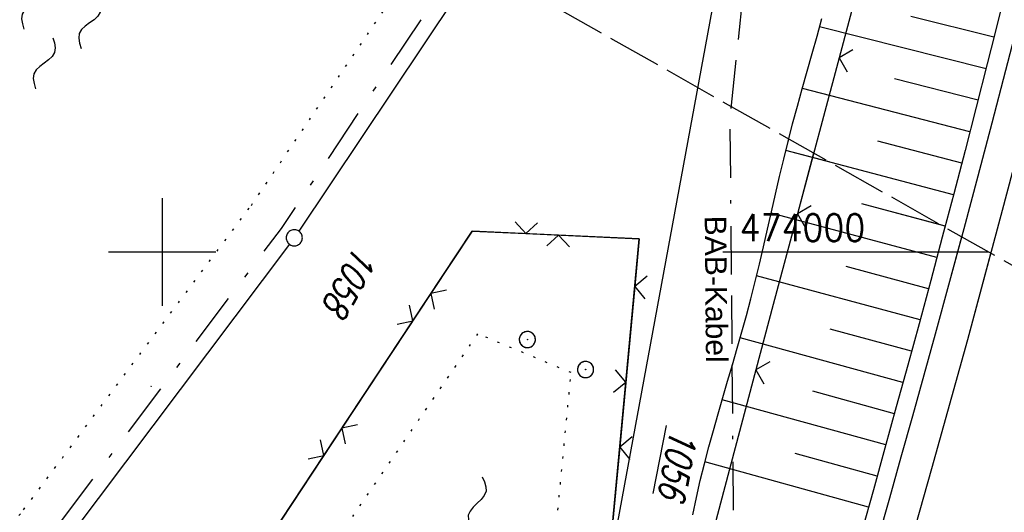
# Model space of a CAD drawing. Extents: x 510526 to 513920, y 467229 to 478797.
# Tile 257 of 467: x 511787 to 511878, y 473976 to 474022. Entities that reach past the tile are written whole.
import ezdxf
from ezdxf.enums import TextEntityAlignment as Align

# ---------------------------------------------------------------- set-up
doc = ezdxf.new("R2010")
doc.units = 0
doc.header["$LTSCALE"] = 10
doc.header["$MEASUREMENT"] = 0
for name, pattern in [('ACAD_ISO16W100', [73, 15, -6.5, 15, -6.5, 15, -7, 1, -7]), ('LT00', [0]), ('LT08', [0.42, 0.2, -0.1, 0.02, -0.1]), ('LT14', [0.6, 0.5, -0.1]), ('PUNKTX2_STR', [0.6, 0.1, -0.5])]:
    doc.linetypes.add(name, pattern=pattern)
doc.layers.get('0').update_dxf_attribs({"linetype": 'LT00'})
for name, color, linetype in [('--WASSER_GRENZE', 180, 'PUNKTX2_STR'), ('--WASSER_NUTZUNG', 180, 'Continuous'), ('BAB-KABEL', 220, 'ACAD_ISO16W100'), ('BAB-KABEL_TEXT', 221, 'Continuous'), ('DFK_AB_FLNR', 7, 'Continuous'), ('DFK_AB_L', 21, 'LT00'), ('DFK_FLUR_NR', 250, 'LT00'), ('DFK_GZPKT', 250, 'LT00'), ('DFK_KATASTER', 250, 'LT00'), ('DFK_TOPO-SYM', 252, 'LT00'), ('GEMEINDEGRENZE', 3, 'LT08'), ('V91_AFBR_BAB', 250, 'LT00'), ('V91_BOESCH', 250, 'LT00'), ('V91_BOSCHUNG', 250, 'LT00'), ('V91_KA_PRUF', 182, 'LT00'), ('V91_LD_MARK', 2, 'LT00'), ('V91_RASTER', 250, 'LT00'), ('V91_ZAUN', 40, 'LT00'), ('V92_AFBR_BAB', 250, 'LT00'), ('V92_BOESCH', 250, 'LT00'), ('V92_BOSCHUNG', 250, 'LT00'), ('V92_KA_PRUF', 182, 'LT00'), ('V92_LD_MARK', 250, 'LT00'), ('V92_RASTER', 250, 'LT00'), ('V92_ZAUN', 40, 'LT00')]:
    doc.layers.add(name, color=color, linetype=linetype)
doc.layers.add('-BLATT_92-RAND', color=7, linetype='LT14', plot=False)
doc.styles.add('Beschrift', font='ARIAL.TTF')
doc.styles.get("Standard").update_dxf_attribs({"font": 'romans.shx'})

# ---------------------------------------------------------------- blocks, each defined once
blk = doc.blocks.new('SYMB7301')
at = {"color": 0, "linetype": 'ByBlock'}
for p, q in [((-0.128693, 0), (0, 0.128693)), ((0, -0.128693), (-0.128693, 0)), ((0, 0.128693), (0.128693, 0)), ((0.128693, 0), (0, -0.128693)), ((0.000059, -0.009738), (0.000059, 0.009897)), ((-0.00901, -0.004339), (-0.002225, -0.009749))]:
    blk.add_line(p, q, dxfattribs=at)
for points in [[(-0.002225, 0.009749), (-0.00901, 0.004339), (-0.00901, -0.004339)], [(0.01, 0), (0.006235, 0.007818), (-0.002225, 0.009749)], [(-0.002225, -0.009749), (0.006235, -0.007818), (0.01, 0)]]:
    blk.add_lwpolyline(points, dxfattribs=at)
blk = doc.blocks.new('SYMB7010')
at = {"color": 0, "linetype": 'ByBlock'}
for points in [[(-0.031408, 0.499213), (-0.093728, 0.49134), (-0.15457, 0.475719), (-0.212975, 0.452595), (-0.268021, 0.422333), (-0.31884, 0.385411), (-0.36463, 0.342411), (-0.40467, 0.29401), (-0.438329, 0.240973), (-0.465074, 0.184136), (-0.484486, 0.124395), (-0.496256, 0.062692), (-0.5002, 0)], [(-0.5002, 0), (-0.496256, -0.062692), (-0.484486, -0.124395), (-0.465075, -0.184136), (-0.438329, -0.240973), (-0.404671, -0.29401), (-0.36463, -0.342411), (-0.31884, -0.385411), (-0.268021, -0.422333), (-0.212975, -0.452595), (-0.154571, -0.475719), (-0.093728, -0.49134), (-0.031408, -0.499213), (0.031408, -0.499213)], [(0.5002, 0), (0.496256, 0.062692), (0.484485, 0.124395), (0.465074, 0.184136), (0.438329, 0.240973), (0.40467, 0.29401), (0.36463, 0.342411), (0.31884, 0.385411), (0.268021, 0.422333), (0.212975, 0.452595), (0.15457, 0.475719), (0.093728, 0.49134), (0.031408, 0.499213), (-0.031408, 0.499213)], [(0.031408, -0.499213), (0.093728, -0.491341), (0.15457, -0.475719), (0.212975, -0.452595), (0.268021, -0.422333), (0.31884, -0.385411), (0.36463, -0.342411), (0.404671, -0.294011), (0.438329, -0.240974), (0.465075, -0.184136), (0.484486, -0.124395), (0.496256, -0.062692), (0.500201, 0)]]:
    blk.add_lwpolyline(points, dxfattribs=at)
blk = doc.blocks.new('SYMB7250')
at = {"color": 0, "linetype": 'ByBlock'}
for points in [[(-0.25, 0.28), (-0.208333, 0.308889), (-0.166667, 0.331111), (-0.125, 0.34), (-0.083333, 0.331111), (-0.041667, 0.308889), (0, 0.28)], [(0, 0.28), (0.041667, 0.251111), (0.083333, 0.228889), (0.125, 0.22), (0.166667, 0.228889), (0.208333, 0.251111), (0.25, 0.28)], [(-0.74, 0), (-0.698333, 0.028889), (-0.656667, 0.051111), (-0.615, 0.06), (-0.573333, 0.051111), (-0.531667, 0.028889), (-0.49, 0)], [(-0.49, 0), (-0.448333, -0.028889), (-0.406667, -0.051111), (-0.365, -0.06), (-0.323333, -0.051111), (-0.281667, -0.028889), (-0.24, 0)], [(0.24, 0), (0.281667, 0.028889), (0.323333, 0.051111), (0.365, 0.06), (0.406667, 0.051111), (0.448333, 0.028889), (0.49, 0)], [(0.49, 0), (0.531667, -0.028889), (0.573333, -0.051111), (0.615, -0.06), (0.656667, -0.051111), (0.698333, -0.028889), (0.74, 0)], [(-0.25, -0.28), (-0.208333, -0.251111), (-0.166667, -0.228889), (-0.125, -0.22), (-0.083333, -0.228889), (-0.041667, -0.251111), (0, -0.28)], [(0, -0.28), (0.041667, -0.308889), (0.083333, -0.331111), (0.125, -0.34), (0.166667, -0.331111), (0.208333, -0.308889), (0.25, -0.28)]]:
    blk.add_lwpolyline(points, dxfattribs=at)
blk = doc.blocks.new('SYMB0003')
at = {"color": 0, "linetype": 'ByBlock'}
for p, q in [((-0.015712, 0), (0.010166, 0.012015)), ((0, -0.021257), (-0.015712, 0)), ((0.010166, 0.012015), (0, -0.021257))]:
    blk.add_line(p, q, dxfattribs=at)
for points in [[(-0.031395, 0.499013), (-0.093691, 0.491144), (-0.154509, 0.475528), (-0.21289, 0.452414), (-0.267913, 0.422164), (-0.318712, 0.385257), (-0.364484, 0.342274), (-0.404509, 0.293893), (-0.438154, 0.240877), (-0.464888, 0.184062), (-0.484292, 0.124345), (-0.496058, 0.062667), (-0.5, 0)], [(-0.5, 0), (-0.496058, -0.062667), (-0.484292, -0.124345), (-0.464888, -0.184062), (-0.438154, -0.240877), (-0.404509, -0.293893), (-0.364485, -0.342274), (-0.318712, -0.385257), (-0.267914, -0.422164), (-0.21289, -0.452414), (-0.154509, -0.475529), (-0.093691, -0.491144), (-0.031395, -0.499014), (0.031395, -0.499014)], [(0.5, 0), (0.496057, 0.062667), (0.484292, 0.124345), (0.464888, 0.184062), (0.438153, 0.240877), (0.404509, 0.293893), (0.364484, 0.342274), (0.318712, 0.385257), (0.267913, 0.422164), (0.21289, 0.452414), (0.154509, 0.475528), (0.093691, 0.491144), (0.031395, 0.499013), (-0.031395, 0.499013)], [(0.031395, -0.499014), (0.093691, -0.491144), (0.154509, -0.475529), (0.21289, -0.452414), (0.267914, -0.422164), (0.318712, -0.385257), (0.364485, -0.342274), (0.404509, -0.293893), (0.438154, -0.240877), (0.464889, -0.184062), (0.484292, -0.124345), (0.496058, -0.062667), (0.5, 0)]]:
    blk.add_lwpolyline(points, dxfattribs=at)
blk = doc.blocks.new('SYMB0024')
at = {"color": 0, "linetype": 'ByBlock'}
for p, q in [((-0.5, 0.5), (0, 0)), ((0, 0), (0.5, 0.5))]:
    blk.add_line(p, q, dxfattribs=at)
blk = doc.blocks.new('SYMB7251')
at = {"color": 0, "linetype": 'ByBlock'}
for points in [[(-0.25, 0), (-0.208333, 0.028889), (-0.166667, 0.051111), (-0.125, 0.06), (-0.083333, 0.051111), (-0.041667, 0.028889), (0, 0)], [(0, 0), (0.041667, -0.028889), (0.083333, -0.051111), (0.125, -0.06), (0.166667, -0.051111), (0.208333, -0.028889), (0.25, 0)]]:
    blk.add_lwpolyline(points, dxfattribs=at)

msp = doc.modelspace()

# ---------------------------------------------------------------- linework, layer by layer
at = {"layer": '--WASSER_GRENZE', "ltscale": 0.2}
for p, q in [((511808.29, 474004.33), (511837.65, 474047.55)), ((511787.12, 473976.05), (511808.29, 474004.33)), ((511732.58, 473908.15), (511787.12, 473976.05))]:
    msp.add_line(p, q, dxfattribs=at)
msp.add_lwpolyline([(511829.327, 473992.406), (511814.456, 473970.71), (511835.52, 473962.877), (511838.02, 473988.786), (511829.327, 473992.406)], dxfattribs=at)
at = {"layer": '-BLATT_92-RAND'}
msp.add_lwpolyline([(511779.026, 474055.252), (511324.063, 473249.874), (511573.948, 473108.713), (512028.911, 473914.09), (511779.026, 474055.252)], dxfattribs=at)
at = {"layer": 'BAB-KABEL', "ltscale": 0.03, "flags": 128}
msp.add_lwpolyline([(513339.839, 477816.319), (513312.266, 477774.649), (513284.672, 477732.996), (513252.5, 477694.412), (513223.881, 477653.496), (513195.795, 477612.121), (513167.629, 477570.875), (513139.88, 477529.298), (513111.793, 477487.916), (513083.807, 477446.454), (513055.844, 477404.978), (513022.492, 477355.034), (513000.515, 477321.52), (512973.122, 477279.62), (512945.422, 477237.871), (512917.575, 477196.217), (512879.155, 477137.499), (512858.339, 477103.216), (512837.389, 477068.954), (512811.451, 477026.06), (512784.195, 476983.896), (512756.652, 476941.559), (512731.123, 476898.632), (512706.393, 476854.964), (512681.949, 476811.101), (512658.869, 476770.394), (512633.742, 476723.052), (512609.823, 476678.973), (512586.03, 476634.72), (512574.463, 476609.04), (512565.77, 476584.237), (512545.206, 476542.916), (512523.454, 476497.739), (512501.769, 476452.474), (512480.246, 476407.171), (512458.846, 476361.789), (512438.563, 476315.939), (512418.177, 476270.118), (512378.72, 476177.833), (512359.892, 476131.364), (512341.348, 476084.783), (512322.575, 476038.314), (512304.817, 475991.341), (512287.677, 475944.24), (512270.282, 475897.168), (512254.121, 475849.696), (512237.768, 475802.276), (512221.53, 475754.824), (512205.859, 475707.192), (512190.782, 475659.377), (512175.78, 475611.52), (512161.516, 475563.423), (512145.692, 475515.804), (512137.725, 475496.074), (512130.625, 475467.918), (512119.035, 475418.91), (512105.583, 475370.555), (512100.73, 475351.099), (512084.182, 475320.513), (512082.618, 475318.668), (512071.987, 475296.243), (512062.064, 475264.372), (512059.316, 475232.902), (512061.872, 475193.176), (512054.818, 475143.1), (512045.689, 475099.989), (512036.29, 475050.898), (512027.273, 475001.725), (512018.223, 474952.549), (512008.899, 474903.418), (512000.14, 474854.229), (511992.355, 474804.855), (511985.273, 474755.369), (511977.385, 474700.851), (511969.41, 474646.425), (511966.53, 474615.204), (511972.795, 474604.79), (511970.049, 474596.165), (511959.565, 474586.374), (511941.907, 474517.478), (511936.852, 474477.772), (511926.657, 474399.733), (511919.973, 474355.376), (511910.09, 474296.615), (511899.454, 474238.126), (511883.784, 474152.683), (511870.289, 474094.001), (511857.131, 474053.876), (511852.776, 474012.454), (511853.171, 473966.862), (511852.492, 473957.146), (511851.311, 473949.656), (511841.692, 473942.065), (511825.821, 473895.229), (511826.651, 473894.117), (511810.899, 473851.945), (511793.573, 473805.027), (511775.285, 473758.358), (511755.124, 473712.475), (511734.052, 473667.008), (511712.225, 473621.972), (511689.498, 473577.273), (511665.157, 473533.497), (511639.854, 473490.241), (511612.908, 473448.14), (511601.588, 473431.806), (511558.048, 473366.072), (511514.894, 473306.01), (511484.056, 473267.454), (511450.631, 473224.7), (511393.065, 473164.53), (511363.017, 473132.866), (511308.517, 473076.446), (511275.572, 473040.359), (511243.006, 473009.331), (511235.22, 472986.054), (511231.03, 472981.056), (511075.99, 472813.106), (511070.243, 472807.304), (511057.801, 472797.513), (511038.028, 472769.96), (511010.695, 472730.526), (510983.876, 472687.185), (510959.577, 472643.761), (510934.3, 472604.326), (510904.804, 472574.327), (510913.914, 472558.288), (510911.702, 472550.665), (510911.228, 472549.239), (510895.971, 472514.712), (510882.655, 472477.924), (510872.403, 472460.753), (510857.497, 472432.352), (510836.101, 472381.12), (510836.281, 472368.894), (510832.944, 472355.972), (510830.181, 472332.026), (510848.219, 472325.537), (510838.512, 472271.416), (510831.965, 472215.431), (510830.702, 472169.392), (510828.833, 472118.665), (510829.075, 472067.625), (510833.949, 472011.739), (510842.444, 471951.437), (510849.978, 471906.34), (510856.18, 471866.272), (510867.229, 471812.821), (510879.853, 471762.875), (510891.506, 471713.806), (510903.789, 471665.07), (510916.063, 471616.285), (510929.638, 471568.076), (510950.958, 471501.368), (510971.606, 471429.824), (510974.35, 471422.765), (510989.551, 471366.875), (511004.499, 471314.199), (511016.364, 471270.838), (511026.276, 471232.419), (511039.24, 471184.146), (511056.597, 471116.881), (511065.905, 471078.265), (511077.604, 471030.011), (511089.225, 470981.622), (511098.911, 470932.895), (511107.165, 470884.025), (511116.152, 470835.042), (511125.079, 470786.059), (511133.148, 470736.973), (511137.299, 470706.315), (511129.89, 470689.715), (511129.543, 470684.612), (511132.443, 470671.581), (511143.113, 470670.948), (511145.784, 470638.261), (511151.08, 470588.888), (511155.977, 470539.416), (511159.512, 470489.779), (511162.627, 470440.141), (511165.944, 470390.621), (511167.842, 470340.945), (511167.805, 470291.237), (511167.773, 470272.425), (511169.192, 470243.962), (511168.974, 470223.344), (511163.734, 470203.872), (511151.457, 470170.118), (511152.401, 470145.764), (511161.627, 470107.325), (511162.261, 470078.654), (511157.084, 470021.39), (511153.973, 469975.779), (511150.229, 469924.108), (511146.614, 469878.373), (511141.044, 469826.728), (511133.852, 469745.039), (511131.815, 469700.017), (511128.932, 469655.166), (511125.194, 469595.287), (511130.663, 469554.69), (511130.405, 469544.669), (511121.691, 469477.401)], dxfattribs=at)
at = {"layer": 'DFK_AB_L'}
msp.add_line((511839.896, 473961.608), (511854.314, 474039.802), dxfattribs=at)
at = {"layer": 'DFK_KATASTER'}
for p, q in [((511841.773, 474045.377), (511812.697, 474001.943)), ((511811.829, 474000.721), (511791.491, 473973.699))]:
    msp.add_line(p, q, dxfattribs=at)
at = {"layer": 'GEMEINDEGRENZE', "ltscale": 2.5, "flags": 128}
msp.add_lwpolyline([(512449.042, 475402.043), (512420.177, 475407.565), (512394.807, 475414.054), (512349.273, 475430.894), (512332.552, 475438.84), (512267.813, 475490.734), (512251.305, 475522.191), (512242.372, 475555.297), (512229.966, 475584.983), (512227.01, 475610.403), (512238.863, 475661.136), (512275.546, 475791.694), (512297.962, 475860.403), (512299.316, 475864.34), (512322.104, 475898.593), (512340.391, 475931.958), (512366.594, 476019.311), (512318.086, 476028.592), (512312.283, 476031.122), (512305.694, 476033.81), (512287.822, 475996.961), (512243.161, 475928.693), (512232.748, 475919.285), (512200.581, 475820.897), (512193.735, 475799.022), (512174.798, 475704.059), (512153.081, 475591.513), (512137.53, 475520.718), (512131.519, 475505.406), (512079.506, 475365.736), (512045.164, 475285.065), (511996.853, 475193.51), (511968.58, 475139.946), (511923.925, 475031.144), (511909.15, 474966.235), (511901.23, 474898.737), (511940.213, 474729.591), (511948.11, 474671.168), (511959.932, 474649.278), (511949.368, 474579.355), (511923.586, 474424.01), (511922.286, 474397.281), (511902.072, 474265.529), (511883.418, 474171.19), (511840.834, 474046.671), (511811.057, 474002.189), (511789.857, 473974.022), (511738.643, 473910.572), (511734.929, 473905.975), (511711.896, 473880.455), (511676.775, 473841.536), (511661.057, 473825.368), (511656.149, 473820.18), (511647.785, 473811.308), (511604.862, 473771.83), (511589.09, 473758.195), (511554.149, 473690.454), (511530.615, 473670.042), (511510.607, 473640.164), (511417.146, 473647.451), (511399.927, 473617.635), (511399.303, 473598.994), (511391.568, 473572.158), (511385.527, 473532.588), (511382.424, 473506.568), (511379.564, 473490.687), (511376.762, 473467.525), (511377.202, 473446.756), (511375.159, 473429.799), (511374.8, 473404.865), (511375.414, 473387.274), (511377.463, 473378.267), (511379.748, 473364.153), (511381.834, 473342.87), (511384.505, 473307.855), (511383.005, 473292.206), (511378.941, 473272.503), (511363.924, 473241.627), (511343.536, 473221.822), (511333.863, 473218.847), (511320.582, 473208.545), (511312.839, 473198.803), (511304.613, 473186.129), (511295.338, 473174.248), (511276.665, 473143.257), (511247.062, 473107.829), (511220.154, 473075.522), (511209.956, 473060.179), (511192.691, 473040.287), (511159.706, 473009.473), (511137.791, 472985.618), (511138.234, 472997.658), (511133.946, 473001.3), (511127.754, 472996.4), (511117.541, 472978.813), (511095.455, 472960.681), (511068.721, 472945.374), (511062.623, 472935.673), (511054.274, 472932.268), (511004.989, 472918.683), (510993.385, 472905.545), (510985.6, 472889.865), (510969.156, 472866.894), (510956.817, 472847.223), (510952.628, 472840.298), (510942.144, 472834.756), (510925.191, 472825.028), (510922.969, 472827.249), (510875.459, 472874.79), (510825.127, 472925.202), (510821.3, 472929.056), (510869.782, 472985.538), (510927.923, 473053.118), (510935.973, 473062.469), (510982.9, 473117.01), (510983.353, 473117.614), (510990.272, 473126.704), (510995.255, 473137.196), (510997.977, 473148.976), (510999.628, 473159.454), (511014.288, 473252.434)], dxfattribs=at)
at = {"layer": 'V91_AFBR_BAB'}
msp.add_lwpolyline([(511865.491, 473969.545), (511866.57, 473973.351), (511867.647, 473977.158), (511868.721, 473980.966), (511869.79, 473984.775), (511870.853, 473988.586), (511871.907, 473992.399), (511873.244, 473997.291), (511874.566, 474002.187), (511875.873, 474007.087), (511877.167, 474011.99), (511878.447, 474016.897), (511880.416, 474024.54), (511882.355, 474032.19), (511884.267, 474039.847), (511886.317, 474048.189), (511888.335, 474056.539), (511890.323, 474064.896), (511892.18, 474072.826), (511894.01, 474080.762), (511895.813, 474088.705), (511897.568, 474096.567), (511899.295, 474104.436), (511900.992, 474112.311)], dxfattribs=at)
at = {"layer": 'V91_BOESCH'}
for points in [[(511878.157, 474023.28), (511877.44, 474020.39), (511876.716, 474017.501), (511875.69, 474013.465), (511874.65, 474009.434), (511873.596, 474005.405), (511872.529, 474001.38), (511871.452, 473997.358), (511870.365, 473993.338), (511869.313, 473989.478), (511868.256, 473985.619), (511867.193, 473981.761), (511866.127, 473977.905), (511865.058, 473974.049), (511863.988, 473970.194)], [(511849.337, 473975.562), (511849.67, 473977.168), (511850.031, 473978.755), (511850.417, 473980.324), (511850.822, 473981.879), (511851.243, 473983.422), (511851.677, 473984.955), (511852.119, 473986.482), (511852.566, 473988.005), (511853.013, 473989.527), (511853.457, 473991.05), (511853.894, 473992.577), (511854.32, 473994.111), (511854.731, 473995.654), (511855.136, 473997.255), (511855.526, 473998.867), (511855.904, 474000.487), (511856.276, 474002.113), (511856.646, 474003.743), (511857.017, 474005.375), (511857.395, 474007.007), (511857.783, 474008.636), (511858.187, 474010.26), (511858.615, 474011.903), (511859.059, 474013.54), (511859.513, 474015.173), (511859.972, 474016.804), (511860.432, 474018.433), (511860.888, 474020.063), (511861.334, 474021.695)]]:
    msp.add_lwpolyline(points, dxfattribs=at)
at = {"layer": 'V91_BOSCHUNG'}
for p, q in [((511877.331, 474019.955), (511869.611, 474021.883)), ((511876.594, 474017.02), (511861.128, 474020.937)), ((511875.852, 474014.099), (511868.09, 474016.079)), ((511875.099, 474011.168), (511859.519, 474015.197)), ((511874.342, 474008.251), (511866.534, 474010.284)), ((511873.574, 474005.324), (511857.981, 474009.439)), ((511872.803, 474002.411), (511865.044, 474004.472)), ((511872.026, 473999.499), (511856.618, 474003.62)), ((511871.245, 473996.589), (511863.6, 473998.647)), ((511870.458, 473993.68), (511855.269, 473997.797)), ((511869.667, 473990.773), (511862.1, 473992.837)), ((511868.876, 473987.879), (511853.733, 473992.01)), ((511867.278, 473982.068), (511852.059, 473986.275)), ((511868.078, 473984.973), (511860.489, 473987.058)), ((511866.475, 473979.164), (511858.857, 473981.284)), ((511865.674, 473976.273), (511850.463, 473980.505))]:
    msp.add_line(p, q, dxfattribs=at)
at = {"layer": 'V91_LD_MARK', "color": 0}
msp.add_lwpolyline([(511855.788, 473926.463), (511857.063, 473930.55), (511861.167, 473944.041), (511864.709, 473955.967), (511868.177, 473967.915), (511871.572, 473979.885), (511874.894, 473991.875), (511878.142, 474003.885), (511881.319, 474015.915), (511884.422, 474027.963), (511887.454, 474040.03), (511890.414, 474052.114), (511893.302, 474064.215), (511895.327, 474072.893), (511897.317, 474081.579), (511899.272, 474090.273), (511901.192, 474098.974), (511903.08, 474107.683)], dxfattribs=at)
at = {"layer": 'V91_RASTER'}
for p, q in [((511800, 474005), (511800, 473995)), ((511795, 474000), (511805, 474000))]:
    msp.add_line(p, q, dxfattribs=at)
at = {"layer": 'V91_ZAUN'}
for p, q in [((511862.926, 474018.033), (511859.06, 474003.54)), ((511843.939, 473996.8), (511842.541, 473981.865)), ((511815.031, 473981.084), (511823.299, 473993.599)), ((511855.197, 473989.046), (511851.338, 473974.551)), ((511842.541, 473981.865), (511841.142, 473966.931)), ((511806.763, 473968.568), (511815.031, 473981.084))]:
    msp.add_line(p, q, dxfattribs=at)
for points in [[(511866.775, 474032.531), (511866.297, 474030.667), (511862.926, 474018.033)], [(511859.06, 474003.54), (511856.817, 473995.129), (511855.197, 473989.046)], [(511823.299, 473993.599), (511828.806, 474001.935), (511833.81, 474001.707)], [(511833.81, 474001.707), (511844.353, 474001.226), (511843.939, 473996.8)]]:
    msp.add_lwpolyline(points, dxfattribs=at)
at = {"layer": 'V92_AFBR_BAB'}
msp.add_lwpolyline([(511865.491, 473969.545), (511866.57, 473973.351), (511867.647, 473977.158), (511868.721, 473980.966), (511869.79, 473984.775), (511870.853, 473988.586), (511871.907, 473992.399), (511873.244, 473997.291), (511874.354, 474001.401)], dxfattribs=at)
at = {"layer": 'V92_BOESCH'}
for points in [[(511849.337, 473975.562), (511849.67, 473977.168), (511850.031, 473978.755), (511850.417, 473980.324), (511850.822, 473981.879), (511851.243, 473983.422), (511851.677, 473984.955), (511852.119, 473986.482), (511852.566, 473988.005), (511853.013, 473989.527), (511853.457, 473991.05), (511853.894, 473992.577), (511854.32, 473994.111), (511854.731, 473995.654), (511855.136, 473997.255), (511855.526, 473998.867), (511855.904, 474000.487), (511856.276, 474002.113), (511856.646, 474003.743), (511857.017, 474005.375), (511857.395, 474007.007), (511857.783, 474008.636), (511858.187, 474010.26), (511858.249, 474010.498)], [(511872.771, 474002.295), (511872.529, 474001.38), (511871.452, 473997.358), (511870.365, 473993.338), (511869.313, 473989.478), (511868.256, 473985.619), (511867.193, 473981.761), (511866.127, 473977.905), (511865.058, 473974.049), (511863.988, 473970.194)]]:
    msp.add_lwpolyline(points, dxfattribs=at)
at = {"layer": 'V92_BOSCHUNG'}
for p, q in [((511862.005, 474008.377), (511857.981, 474009.439)), ((511872.355, 474002.53), (511865.044, 474004.472)), ((511872.027, 473999.499), (511856.618, 474003.62)), ((511871.245, 473996.589), (511863.6, 473998.647)), ((511870.458, 473993.68), (511855.269, 473997.797)), ((511869.667, 473990.773), (511862.1, 473992.837)), ((511868.876, 473987.879), (511853.733, 473992.01)), ((511867.278, 473982.068), (511852.059, 473986.275)), ((511868.078, 473984.973), (511860.489, 473987.058)), ((511866.475, 473979.164), (511858.857, 473981.284)), ((511865.674, 473976.273), (511850.463, 473980.505))]:
    msp.add_line(p, q, dxfattribs=at)
at = {"layer": 'V92_LD_MARK'}
msp.add_lwpolyline([(511830.445, 473850.24), (511835.118, 473863.546), (511839.697, 473876.885), (511844.18, 473890.255), (511848.569, 473903.656), (511852.864, 473917.088), (511857.063, 473930.55), (511861.167, 473944.041), (511864.709, 473955.967), (511868.177, 473967.915), (511871.572, 473979.885), (511874.894, 473991.875), (511877.057, 473999.873)], dxfattribs=at)
at = {"layer": 'V92_RASTER'}
for p, q in [((511800, 474005), (511800, 473995)), ((511795, 474000), (511805, 474000)), ((511795, 474000), (511805, 474000)), ((511852.138, 474000), (511876.833, 474000))]:
    msp.add_line(p, q, dxfattribs=at)
at = {"layer": 'V92_ZAUN'}
for p, q in [((511860.567, 474009.189), (511859.06, 474003.54)), ((511844.353, 474001.226), (511836.861, 474001.568)), ((511843.106, 473987.905), (511844.353, 474001.226)), ((511824.983, 473996.148), (511816.714, 473983.632)), ((511855.197, 473989.046), (511851.338, 473974.551)), ((511841.708, 473972.97), (511843.106, 473987.905)), ((511816.714, 473983.632), (511808.446, 473971.117))]:
    msp.add_line(p, q, dxfattribs=at)
for points in [[(511859.06, 474003.54), (511856.817, 473995.129), (511855.197, 473989.046)], [(511836.861, 474001.568), (511828.806, 474001.935), (511824.983, 473996.148)]]:
    msp.add_lwpolyline(points, dxfattribs=at)

# ---------------------------------------------------------------- block references
at = {"layer": '--WASSER_NUTZUNG', "zscale": 10}
for name, p, xscale, yscale, rotation in [('SYMB7250', (511790.603, 474022.185), 9.999999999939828, 10.00000000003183, 251.2882999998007), ('SYMB7251', (511829.283, 473976.646), 10.00000000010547, 9.99999999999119, 259.0065000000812)]:
    msp.add_blockref(name, p, dxfattribs=dict(at, xscale=xscale, yscale=yscale, rotation=rotation))
at = {"layer": 'DFK_GZPKT', "xscale": 1.499999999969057, "yscale": 1.5, "zscale": 1.5, "rotation": 251.2881100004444}
msp.add_blockref('SYMB7010', (511812.28, 474001.32), dxfattribs=at)
at = {"layer": 'DFK_TOPO-SYM', "xscale": 0.1, "yscale": 0.1, "zscale": 0.1, "rotation": 359.99968}
msp.add_blockref('SYMB7301', (511798.97, 473987.52), dxfattribs=at)
at = {"layer": 'V91_KA_PRUF', "xscale": 1.499999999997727, "yscale": 1.499999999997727, "zscale": 1.5, "rotation": 260.3880065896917}
for p in [(511833.95, 473991.86), (511839.364, 473989.074)]:
    msp.add_blockref('SYMB0003', p, dxfattribs=at)
at = {"layer": 'V91_ZAUN', "yscale": 2.099999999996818, "zscale": 2.1}
for p, xscale, rotation in [((511862.926, 474018.033), 2.100000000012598, 255.0647165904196), ((511859.06, 474003.54), 2.100000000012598, 255.0647165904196), ((511833.81, 474001.707), 2.099999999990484, 357.3889665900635), ((511843.939, 473996.8), 2.099999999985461, 264.6512665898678), ((511823.299, 473993.599), 2.099999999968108, 56.54837659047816), ((511855.197, 473989.046), 2.099999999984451, 255.0928965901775), ((511842.541, 473981.865), 2.099999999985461, 264.6512665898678), ((511815.031, 473981.084), 2.099999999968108, 56.54837659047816)]:
    msp.add_blockref('SYMB0024', p, dxfattribs=dict(at, xscale=xscale, rotation=rotation))
at = {"layer": 'V92_KA_PRUF', "xscale": 1.500000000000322, "yscale": 1.500000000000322, "zscale": 1.5, "rotation": 240.5376025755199}
for p in [(511833.95, 473991.86), (511839.364, 473989.074)]:
    msp.add_blockref('SYMB0003', p, dxfattribs=at)
at = {"layer": 'V92_ZAUN', "yscale": 2.100000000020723, "zscale": 2.1}
for p, xscale, rotation in [((511859.06, 474003.54), 2.100000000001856, 255.0624025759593), ((511836.861, 474001.568), 2.099999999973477, 177.3888625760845), ((511824.983, 473996.148), 2.100000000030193, 236.5511525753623), ((511855.197, 473989.046), 2.099999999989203, 255.0912425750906), ((511843.106, 473987.905), 2.100000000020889, 84.64958257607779), ((511816.714, 473983.632), 2.100000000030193, 236.5511525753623)]:
    msp.add_blockref('SYMB0024', p, dxfattribs=dict(at, xscale=xscale, rotation=rotation))

# ---------------------------------------------------------------- texts
at = {"layer": 'BAB-KABEL_TEXT', "style": 'Beschrift'}
msp.add_text('BAB-Kabel', height=2, rotation=270.4661, dxfattribs=at).set_placement((511850.499, 473996.534), align=Align.CENTER)
at = {"layer": 'DFK_AB_FLNR', "oblique": 13.754, "width": 0.75}
msp.add_text('%%U1056', height=2.5, rotation=259.0065, dxfattribs=at).set_placement((511847.316, 473983.662))
at = {"layer": 'DFK_FLUR_NR', "oblique": 13.754, "width": 0.75}
msp.add_text('1058', height=2.5, rotation=240.5376, dxfattribs=at).set_placement((511818, 474000.71))
at = {"layer": 'V92_RASTER', "width": 0.908}
msp.add_text(' 474000', height=2.5, rotation=0.00184, dxfattribs=at).set_placement((511852.138, 474001))

doc.saveas('drawing.dxf')
